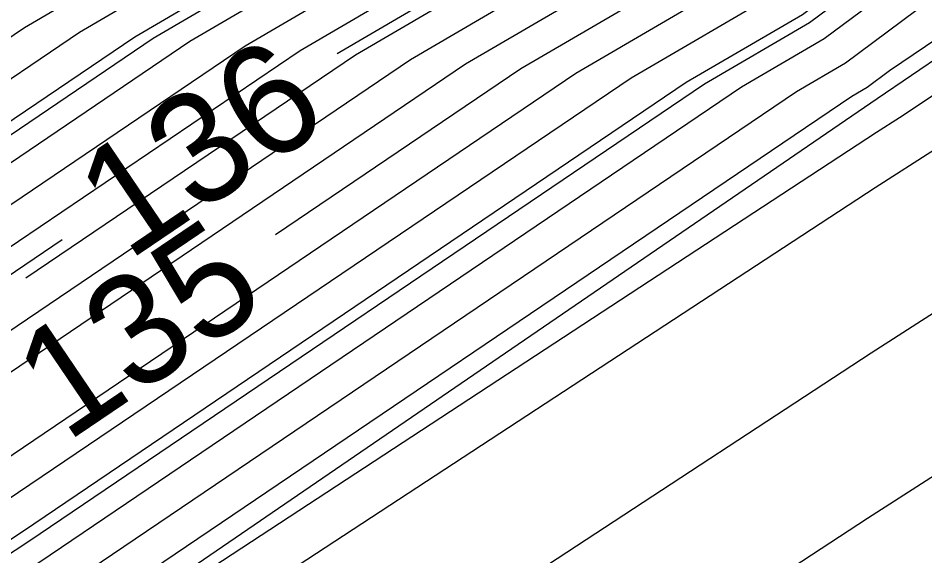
# Model space of a CAD drawing. Extents: x 2354170 to 2357230, y 866100 to 868290.
# Drawn here: x 2355944.88 to 2355961.27, y 866830.03 to 866839.76 of the extents above; entities that cross this region are included whole.
import ezdxf

# ---------------------------------------------------------------- set-up
doc = ezdxf.new("R2010")
doc.units = 0
for name, color, linetype in [('Default', 7, 'Continuous'), ('DTM Contours Major', 7, 'Continuous'), ('DTM Contours Major Text', 7, 'Continuous'), ('DTM Contours Minor', 7, 'Continuous'), ('DTM Contours Minor Text', 7, 'Continuous'), ('PH Exist DTM Breakline', 7, 'Continuous')]:
    doc.layers.add(name, color=color, linetype=linetype)

msp = doc.modelspace()

# ---------------------------------------------------------------- linework, layer by layer
at = {"layer": 'Default'}
for points in [[(2355909.714, 866814.277), (2355916.265, 866818.909), (2355930.003, 866829.647), (2355930.468, 866829.962), (2355941.456, 866837.197), (2355944.993, 866839.591), (2355954.372, 866845.08), (2355967.813, 866855.091), (2355973.456, 866858.909), (2355981.88, 866864.626), (2355982.421, 866864.992), (2355988.484, 866869.163), (2355997.098, 866874.84), (2356002.188, 866878.727), (2356010.302, 866885.713), (2356011.801, 866886.863), (2356019, 866892.32), (2356025.44, 866897.425), (2356038.674, 866905.708)], [(2355909.68, 866813.536), (2355917.078, 866818.767), (2355930.045, 866828.902), (2355931.465, 866829.866), (2355941.75, 866836.637), (2355945.99, 866839.508), (2355954.763, 866844.642), (2355967.334, 866854.005), (2355974.222, 866858.666), (2355982.097, 866864.01), (2355982.7, 866864.418), (2355988.367, 866868.317), (2355996.418, 866873.624), (2356002.706, 866878.425), (2356010.354, 866885.009), (2356012.098, 866886.348), (2356018.895, 866891.5), (2356026.022, 866897.149), (2356038.433, 866904.917)], [(2355909.61, 866812.053), (2355918.704, 866818.483), (2355930.131, 866827.414), (2355933.46, 866829.674), (2355942.336, 866835.518), (2355947.984, 866839.342), (2355955.543, 866843.766), (2355966.376, 866851.834), (2355975.756, 866858.181), (2355982.531, 866862.779), (2355983.257, 866863.27), (2355988.133, 866866.625), (2355995.06, 866871.19), (2356003.744, 866877.821), (2356010.459, 866883.602), (2356012.694, 866885.317), (2356018.686, 866889.859), (2356027.187, 866896.598), (2356037.951, 866903.336)], [(2355909.576, 866811.312), (2355919.516, 866818.341), (2355930.173, 866826.67), (2355934.458, 866829.579), (2355942.629, 866834.959), (2355948.981, 866839.259), (2355955.934, 866843.328), (2355965.897, 866850.748), (2355976.522, 866857.938), (2355982.748, 866862.163), (2355983.536, 866862.696), (2355988.016, 866865.779), (2355994.381, 866869.973), (2356004.263, 866877.519), (2356010.511, 866882.898), (2356012.991, 866884.802), (2356018.581, 866889.038), (2356027.769, 866896.322), (2356037.711, 866902.545)], [(2355909.541, 866810.57), (2355920.329, 866818.199), (2355930.216, 866825.926), (2355935.455, 866829.483), (2355942.923, 866834.399), (2355949.978, 866839.175), (2355956.324, 866842.89), (2355965.418, 866849.663), (2355977.289, 866857.695), (2355982.965, 866861.547), (2355983.815, 866862.122), (2355987.899, 866864.932), (2355993.701, 866868.756), (2356004.782, 866877.217), (2356010.563, 866882.194), (2356013.289, 866884.286), (2356018.476, 866888.218), (2356028.351, 866896.046), (2356037.47, 866901.754)], [(2356036.988, 866900.172), (2356029.516, 866895.495), (2356018.266, 866886.577), (2356013.885, 866883.256), (2356010.667, 866880.787), (2356005.82, 866876.614), (2355992.343, 866866.323), (2355987.665, 866863.24), (2355984.373, 866860.975), (2355983.399, 866860.316), (2355978.822, 866857.21), (2355964.46, 866847.492), (2355957.104, 866842.013), (2355951.971, 866839.009), (2355943.509, 866833.28), (2355937.45, 866829.291), (2355930.301, 866824.437), (2355921.954, 866817.914), (2355909.472, 866809.088)], [(2356036.747, 866899.381), (2356030.098, 866895.219), (2356018.161, 866885.756), (2356014.182, 866882.74), (2356010.72, 866880.083), (2356006.339, 866876.312), (2355991.664, 866865.106), (2355987.548, 866862.394), (2355984.651, 866860.401), (2355983.616, 866859.7), (2355979.589, 866856.967), (2355963.981, 866846.406), (2355957.495, 866841.575), (2355952.968, 866838.926), (2355943.803, 866832.721), (2355938.448, 866829.195), (2355930.343, 866823.693), (2355922.767, 866817.772), (2355909.437, 866808.346)], [(2356036.266, 866897.799), (2356031.262, 866894.668), (2356017.951, 866884.115), (2356014.778, 866881.71), (2356010.824, 866878.676), (2356007.377, 866875.708), (2355990.305, 866862.673), (2355987.314, 866860.702), (2355985.209, 866859.253), (2355984.05, 866858.469), (2355981.122, 866856.482), (2355963.023, 866844.235), (2355958.275, 866840.699), (2355954.962, 866838.76), (2355944.389, 866831.602), (2355940.443, 866829.003), (2355930.428, 866822.205), (2355924.393, 866817.488), (2355909.368, 866806.864)], [(2356036.025, 866897.008), (2356031.845, 866894.392), (2356017.847, 866883.295), (2356015.075, 866881.194), (2356010.876, 866877.972), (2356007.896, 866875.406), (2355989.626, 866861.456), (2355987.197, 866859.855), (2355985.488, 866858.679), (2355984.267, 866857.853), (2355981.888, 866856.239), (2355962.544, 866843.149), (2355958.665, 866840.261), (2355955.959, 866838.677), (2355944.682, 866831.042), (2355941.44, 866828.908), (2355930.471, 866821.461), (2355925.205, 866817.345), (2355909.334, 866806.122)], [(2356035.543, 866895.426), (2356033.009, 866893.84), (2356017.637, 866881.654), (2356015.671, 866880.163), (2356010.981, 866876.564), (2356008.934, 866874.802), (2355988.267, 866859.022), (2355986.963, 866858.163), (2355986.046, 866857.532), (2355984.7, 866856.621), (2355983.422, 866855.753), (2355961.585, 866840.978), (2355959.446, 866839.385), (2355957.953, 866838.511), (2355945.269, 866829.923), (2355943.435, 866828.716), (2355930.556, 866819.973), (2355926.831, 866817.061), (2355909.264, 866804.64)], [(2356035.302, 866894.635), (2356033.591, 866893.565), (2356017.532, 866880.833), (2356015.968, 866879.648), (2356011.033, 866875.861), (2356009.453, 866874.5), (2355987.588, 866857.806), (2355986.846, 866857.317), (2355986.324, 866856.958), (2355984.917, 866856.006), (2355984.188, 866855.511), (2355961.106, 866839.892), (2355959.836, 866838.946), (2355958.95, 866838.428), (2355945.562, 866829.364), (2355944.433, 866828.62), (2355930.598, 866819.228), (2355927.644, 866816.919), (2355909.23, 866803.898)], [(2356030.305, 866894.646), (2356018.056, 866884.936), (2356014.48, 866882.225), (2356010.772, 866879.379), (2356006.858, 866876.01), (2355990.984, 866863.889), (2355987.431, 866861.548), (2355984.93, 866859.827), (2355983.833, 866859.084), (2355980.355, 866856.724), (2355963.502, 866845.32), (2355957.885, 866841.137), (2355953.965, 866838.843), (2355949.529, 866835.84)], [(2356026.053, 866893.487), (2356018.371, 866887.397), (2356013.587, 866883.771), (2356010.615, 866881.49), (2356005.301, 866876.915), (2355993.022, 866867.54), (2355987.782, 866864.086), (2355984.094, 866861.549), (2355983.182, 866860.931), (2355978.055, 866857.453), (2355964.939, 866848.577), (2355956.714, 866842.452), (2355950.975, 866839.092), (2355945.016, 866835.059)], [(2356034.174, 866893.289), (2356017.427, 866880.013), (2356016.266, 866879.133), (2356011.085, 866875.157), (2356009.972, 866874.198), (2355986.909, 866856.589), (2355986.729, 866856.471), (2355986.603, 866856.384), (2355985.134, 866855.39), (2355984.955, 866855.268), (2355960.627, 866838.807), (2355960.227, 866838.508), (2355959.947, 866838.344), (2355945.855, 866828.804), (2355945.43, 866828.524), (2355930.641, 866818.484), (2355928.456, 866816.777), (2355909.195, 866803.157)], [(2356036.066, 866889.825), (2356025.78, 866885.16), (2356017.217, 866878.372), (2356016.861, 866878.102), (2356011.189, 866873.749), (2356011.01, 866873.595), (2356006.639, 866870.258), (2355995.287, 866857.606), (2355990.912, 866854.235), (2355987.522, 866852.119), (2355986.405, 866851.376), (2355983.92, 866848.99), (2355980.146, 866846.82), (2355963.414, 866835.7), (2355960.3, 866833.703), (2355949.293, 866826.489), (2355946.965, 866824.11), (2355944.277, 866823.111), (2355936.482, 866820.903), (2355930.726, 866816.996), (2355930.082, 866816.492), (2355909.126, 866801.674)], [(2356037.437, 866886.389), (2356018.472, 866877.786), (2356017.607, 866877.36), (2356017.206, 866877.144), (2356012.387, 866871.67), (2356010.907, 866870.152), (2356000.4, 866858.442), (2355993.421, 866853.066), (2355988.015, 866849.692), (2355987.122, 866849.097), (2355983.151, 866845.285), (2355977.122, 866841.819), (2355965.368, 866834.007), (2355960.231, 866830.711), (2355951.628, 866825.074), (2355947.632, 866820.99), (2355943.02, 866819.275), (2355931.347, 866815.97), (2355930.721, 866815.524), (2355929.49, 866815.357), (2355909.091, 866800.933)], [(2355928.353, 866826.802), (2355930.088, 866828.158), (2355932.463, 866829.77), (2355942.043, 866836.078), (2355946.987, 866839.425), (2355955.153, 866844.204), (2355966.855, 866852.92), (2355974.989, 866858.424), (2355982.314, 866863.394), (2355982.978, 866863.844), (2355988.25, 866867.471), (2355995.739, 866872.407), (2356003.225, 866878.123), (2356010.175, 866884.107)], [(2355993.725, 866863.887), (2355988.946, 866860.239), (2355987.08, 866859.009), (2355985.767, 866858.105), (2355984.483, 866857.237), (2355982.655, 866855.996), (2355962.064, 866842.064), (2355959.056, 866839.823), (2355956.956, 866838.594), (2355944.976, 866830.483), (2355942.438, 866828.812), (2355930.513, 866820.717), (2355926.018, 866817.203), (2355911.542, 866806.967)], [(2355992.616, 866859.491), (2355990.175, 866856.77), (2355988.402, 866855.404), (2355987.028, 866854.547), (2355985.688, 866853.655), (2355984.688, 866852.695), (2355983.17, 866851.822), (2355961.459, 866837.394), (2355960.369, 866836.694), (2355946.958, 866827.905), (2355946.297, 866827.23), (2355945.534, 866826.946), (2355943.322, 866826.32), (2355930.683, 866817.74), (2355929.269, 866816.635), (2355910.316, 866803.233)]]:
    msp.add_lwpolyline(points, dxfattribs=at)
at = {"layer": 'DTM Contours Major'}
msp.add_lwpolyline([(2356030.305, 866894.646), (2356018.056, 866884.936), (2356014.48, 866882.225), (2356010.772, 866879.379), (2356006.858, 866876.01), (2355990.984, 866863.889), (2355987.431, 866861.548), (2355984.93, 866859.827), (2355983.833, 866859.084), (2355980.355, 866856.724), (2355963.502, 866845.32), (2355957.885, 866841.137), (2355953.965, 866838.843), (2355949.529, 866835.84)], dxfattribs=at)
at = {"layer": 'DTM Contours Minor'}
for points in [[(2355923.906, 866823.067), (2355930.102, 866827.91), (2355932.795, 866829.738), (2355942.141, 866835.891), (2355947.319, 866839.397), (2355955.283, 866844.058), (2355966.695, 866852.558), (2355975.244, 866858.343), (2355982.386, 866863.189), (2355983.071, 866863.653), (2355988.211, 866867.189), (2355995.513, 866872.001), (2356003.398, 866878.022), (2356010.424, 866884.071), (2356012.495, 866885.66), (2356018.756, 866890.406), (2356026.798, 866896.782), (2356038.112, 866903.863)], [(2355950.645, 866839.122), (2355956.584, 866842.598), (2355965.098, 866848.939), (2355977.8, 866857.534), (2355983.109, 866861.137), (2355984.001, 866861.74), (2355987.821, 866864.368), (2355993.248, 866867.945), (2356005.128, 866877.016), (2356010.598, 866881.725), (2356013.488, 866883.943), (2356018.406, 866887.671), (2356028.739, 866895.863), (2356037.309, 866901.226)], [(2356034.562, 866893.105), (2356017.357, 866879.466), (2356016.465, 866878.789), (2356011.12, 866874.688), (2356010.318, 866873.997), (2355990.82, 866859.11), (2355988.471, 866856.492), (2355987.565, 866855.794), (2355986.864, 866855.356), (2355985.449, 866854.414), (2355984.944, 866853.93), (2355984.178, 866853.489), (2355960.808, 866837.958), (2355960.392, 866837.692), (2355946.179, 866828.377), (2355946.074, 866828.27), (2355945.953, 866828.225), (2355945.602, 866828.125), (2355930.669, 866817.988), (2355928.998, 866816.682), (2355909.172, 866802.663)], [(2355971.17, 866847.971), (2355961.905, 866841.702), (2355959.186, 866839.677), (2355957.288, 866838.566), (2355945.073, 866830.296), (2355942.77, 866828.78), (2355930.527, 866820.469), (2355926.289, 866817.156), (2355909.287, 866805.134), (2355905.828, 866802.856), (2355900.836, 866799.42), (2355891.235, 866792.434), (2355885.101, 866787.932), (2355873.943, 866780.568), (2355868.895, 866777.596), (2355859.648, 866771.417), (2355853.861, 866767.703), (2355847.796, 866763.292), (2355838.129, 866755.86), (2355828.597, 866749.07), (2355823.299, 866745.851), (2355814.388, 866739.399), (2355806.888, 866734.053)], [(2355829.297, 866754.601), (2355834.009, 866757.958), (2355849.129, 866769.582), (2355849.782, 866770.078), (2355850.032, 866770.247), (2355850.591, 866770.617), (2355859.848, 866776.559), (2355863.56, 866779.04), (2355872.401, 866784.243), (2355879.214, 866788.74), (2355890.478, 866797.007), (2355894.282, 866799.775), (2355903.283, 866805.97), (2355909.518, 866810.076), (2355920.871, 866818.104), (2355930.244, 866825.43), (2355936.12, 866829.419), (2355943.118, 866834.026), (2355945.676, 866835.758)]]:
    msp.add_lwpolyline(points, dxfattribs=at)
at = {"layer": 'PH Exist DTM Breakline'}
for points in [[(2355960.407, 866838.306), (2355986.692, 866856.201), (2356017.125, 866877.647), (2356034.802, 866892.991), (2356049.32, 866900.88), (2356058.873, 866906.056), (2356074.182, 866914.39), (2356081.673, 866920.619), (2356088.671, 866923.096), (2356094.982, 866925.134), (2356105.768, 866922.426), (2356126.575, 866918.118), (2356148.939, 866908.11), (2356209.516, 866880.335)], [(2355727.238, 866668.155), (2355738.903, 866677.519), (2355755.48, 866687.825), (2355773.901, 866701.274), (2355790.264, 866712.771), (2355807.703, 866726.718), (2355827.52, 866740.564), (2355844.348, 866752.694), (2355859.377, 866764.426), (2355875.997, 866775.675), (2355892.14, 866786.965), (2355909, 866798.977), (2355930.762, 866816.374), (2355946.032, 866828.466), (2355960.407, 866838.306)]]:
    msp.add_lwpolyline(points, dxfattribs=at)

# ---------------------------------------------------------------- texts
at = {"layer": 'Default'}
msp.add_text('135', height=2, rotation=34.0996, dxfattribs=at).set_placement((2355945.747, 866832.071))
at = {"layer": 'DTM Contours Major Text'}
msp.add_text('135', height=2, rotation=34.0996, dxfattribs=at).set_placement((2355945.747, 866832.071))
at = {"layer": 'DTM Contours Minor Text'}
msp.add_text('136', height=2, rotation=34.0978, dxfattribs=at).set_placement((2355946.863, 866835.354))

doc.saveas('drawing.dxf')
